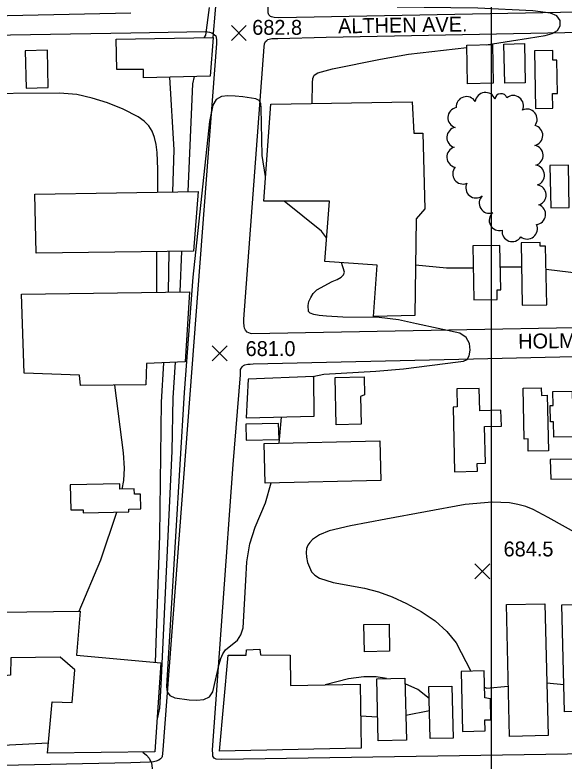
# Model space of a CAD drawing. Extents: x 79600 to 91800, y 75600 to 84400.
# Drawn here: x 84220 to 84773, y 77107 to 77859 of the extents above; entities that cross this region are included whole.
import ezdxf

# ---------------------------------------------------------------- set-up
doc = ezdxf.new("R2010")
doc.units = 0
for name, color, linetype in [('080-085$0$BLDG', 7, 'Continuous'), ('080-085$0$INTER', 7, 'Continuous'), ('080-085$0$ROAD', 7, 'Continuous'), ('080-085$0$ROAD-NAME', 7, 'Continuous'), ('080-085$0$SPOTMARK', 7, 'Continuous'), ('080-085$0$SPOTS', 7, 'Continuous'), ('080-085$0$TREES', 7, 'Continuous'), ('080-090$0$TI_BORDER', 7, 'Continuous')]:
    doc.layers.add(name, color=color, linetype=linetype)

# ---------------------------------------------------------------- blocks, each defined once
blk = doc.blocks.new('080-085$0$SPOTS')
at = {"layer": '080-085$0$SPOTMARK'}
for p, q in [((-0.5, -0.5), (0.5, 0.5)), ((-0.5, 0.5), (0.5, -0.5))]:
    blk.add_line(p, q, dxfattribs=at)

msp = doc.modelspace()

# ---------------------------------------------------------------- linework, layer by layer
at = {"layer": '080-085$0$BLDG'}
for points in [[(84321.95, 77834.36), (84419.74, 77835.91), (84416.65, 77797.04), (84349.32, 77795.31), (84349.31, 77803.61), (84322.59, 77803.75)], [(84675.87, 77789.3), (84675.15, 77828.32), (84700.81, 77828.79), (84701.53, 77789.78)], [(84713.21, 77789.99), (84712.48, 77829.39), (84733.23, 77829.77), (84733.96, 77790.38)], [(84253.51, 77785.43), (84252.66, 77823.14), (84230.35, 77822.64), (84231.2, 77784.93)], [(84761.52, 77764.63), (84761.25, 77779.6), (84766.48, 77779.7), (84765.86, 77813.21), (84761.8, 77813.13), (84761.62, 77822.99), (84743.1, 77822.65), (84744.17, 77764.31)], [(84470.66, 77671.16), (84477.7, 77768.82), (84620.1, 77771.2), (84621.83, 77739.47), (84630.83, 77739.6), (84632.7, 77663.27), (84624.1, 77653.43), (84622.6, 77555.83), (84580.91, 77554.81), (84584.75, 77606.68), (84531.91, 77610.4), (84536.72, 77671.12)], [(84758.79, 77706.85), (84759.58, 77664.34), (84778.22, 77664.69), (84777.44, 77707.19)], [(84241.4, 77618.77), (84240.02, 77678.12), (84404.33, 77680.89), (84399.95, 77620.85)], [(84681.08, 77626.05), (84682.08, 77571.61), (84705.75, 77572.05), (84705.57, 77581.65), (84709.26, 77581.72), (84708.43, 77626.55)], [(84748.93, 77625.8), (84748.86, 77629.47), (84729.78, 77629.11), (84730.94, 77566.32), (84755.51, 77566.77), (84754.42, 77625.9)], [(84395.63, 77579.75), (84391.36, 77509.33), (84352.35, 77507.62), (84351.87, 77486.01), (84286.06, 77485.35), (84285.11, 77495.88), (84229.28, 77498), (84226.41, 77577.42)], [(84521.34, 77454.49), (84520.99, 77494.38), (84454.75, 77491.8), (84452.9, 77452.77)], [(84567.93, 77474.5), (84568.54, 77446.5), (84543.5, 77445.95), (84542.45, 77493.63), (84571.68, 77494.28), (84572.08, 77476.01)], [(84665.29, 77463.81), (84661.31, 77463.72), (84662.74, 77398.64), (84685.7, 77399.14), (84685.53, 77407.02), (84693.71, 77407.2), (84692.9, 77444.06), (84709.82, 77444.43), (84709.47, 77460.52), (84688.04, 77460.05), (84687.55, 77482.53), (84664.89, 77482.03)], [(84736.99, 77419.3), (84736.72, 77431.59), (84732.78, 77431.51), (84731.65, 77482.83), (84750.01, 77483.24), (84750.18, 77475.5), (84756.11, 77475.63), (84757.34, 77419.74)], [(84762.77, 77433.32), (84762.43, 77448.78), (84759.41, 77448.71), (84759.04, 77465.31), (84762.1, 77465.38), (84761.8, 77479.31), (84781, 77479.73), (84782.01, 77433.74)], [(84485.55, 77447.29), (84452.5, 77446.56), (84452.86, 77430.32), (84485.91, 77431.05)], [(84588.39, 77389.73), (84471.88, 77387.16), (84471, 77427.08), (84587.51, 77429.65)], [(84759.1, 77410.85), (84759.54, 77390.93), (84783.56, 77391.45), (84783.12, 77411.37)], [(84288.62, 77360.37), (84288.7, 77357.17), (84334.57, 77358.31), (84334.51, 77360.86), (84346.88, 77361.16), (84346.51, 77375.97), (84340.34, 77375.82), (84340.2, 77381.3), (84325.63, 77380.93), (84325.49, 77386.53), (84275.68, 77385.29), (84276.31, 77360.06)], [(84718.03, 77132.02), (84714.91, 77264.76), (84753.69, 77265.67), (84756.81, 77132.93)], [(84797.41, 77189.65), (84798.17, 77157.5), (84773.37, 77156.91), (84770.84, 77264.38), (84818.82, 77265.51), (84820.59, 77190.2)], [(84206.82, 77192.76), (84205.17, 77257.02), (84285.57, 77258.06), (84281.8, 77213.73), (84366.94, 77206.06), (84360.8, 77116.42), (84252.62, 77115.18), (84257.53, 77166.66), (84277.6, 77166.18), (84280.35, 77199.14), (84265.66, 77211.95), (84215.71, 77211.25), (84215.66, 77193.57)], [(84572.06, 77217.35), (84571.46, 77244.61), (84596.75, 77245.17), (84597.35, 77217.91)], [(84568.69, 77120.16), (84425.87, 77117.23), (84434.55, 77213.76), (84452.97, 77213.89), (84453.33, 77219.29), (84466.5, 77219.78), (84467.38, 77214.09), (84497.01, 77213.77), (84497.65, 77183.29), (84567.6, 77184.57)], [(84693.48, 77137.46), (84693.22, 77148.57), (84699.38, 77148.72), (84698.89, 77169.81), (84693.16, 77170.89), (84692.52, 77198.06), (84669.27, 77197.51), (84670.7, 77136.92)], [(84585.79, 77127.67), (84584.32, 77190.1), (84612.79, 77190.77), (84614.26, 77128.33)], [(84638.05, 77129.73), (84636.81, 77182.22), (84659.99, 77182.76), (84661.22, 77130.27)]]:
    msp.add_lwpolyline(points, close=True, dxfattribs=at)
at = {"layer": '080-085$0$INTER'}
for p, q in [((84363.01, 77579.3), (84363.01, 77620.37)), ((84374.66, 77579.46), (84375.39, 77620.53)), ((84387.75, 77620.69), (84386.19, 77579.62)), ((84730.23, 77604.61), (84708.83, 77604.69)), ((84795.81, 77597.27), (84754.86, 77602.13)), ((84486.15, 77427.42), (84488.49, 77453.67)), ((84755.57, 77185.81), (84772.73, 77184.24)), ((84568.14, 77152.68), (84585.22, 77151.8)), ((84613.67, 77153.23), (84637.38, 77157.98))]:
    msp.add_line(p, q, dxfattribs=at)
for points in [[(84420.8, 77899.16), (84422.4, 77897.43), (84424.04, 77891.18), (84419.15, 77835.9)], [(84410.65, 77835.76), (84412.33, 77838.31), (84415.76, 77866.24)], [(84694.6, 77828.68), (84720.1, 77832.55), (84737.13, 77835.21), (84753.79, 77837.91), (84761.02, 77839.89), (84766.41, 77843.09), (84769.19, 77847.82), (84769.05, 77853.13), (84765.79, 77857.7), (84759.46, 77860.59), (84741.53, 77862.84), (84686.11, 77865.62), (84604.95, 77866.37)], [(84519.36, 77769.52), (84519.62, 77790.42), (84519.97, 77794.76), (84521.42, 77797.85), (84525, 77800.21), (84539.9, 77804.33), (84588.1, 77813.95), (84616.3, 77819.1), (84675.19, 77826.02)], [(84378.9, 77680.46), (84380.19, 77722.96), (84375.95, 77795.99)], [(84400.61, 77796.63), (84398.81, 77789.32), (84394.06, 77680.72)], [(84363.72, 77680.21), (84363.75, 77703.33), (84363.55, 77711.76), (84363.11, 77720.13), (84362.21, 77728.07), (84360.66, 77735.25), (84358.23, 77741.45), (84354.73, 77746.82), (84349.99, 77751.61), (84343.91, 77756.01), (84329.08, 77763.75), (84313.07, 77770.06), (84297.62, 77774.99), (84282.15, 77778.37), (84264.77, 77779.97), (84171.43, 77779.14)], [(84472.46, 77696.1), (84469.04, 77716.94), (84468.35, 77749.37), (84468.07, 77764.82), (84467.52, 77769.55), (84465.97, 77772.43), (84462.59, 77774.15), (84449.63, 77776.18), (84441.81, 77776.83), (84434.38, 77777.21), (84427.89, 77776.46), (84422.79, 77773.53), (84419.36, 77767.76), (84415.95, 77751.45), (84399.03, 77594.64), (84390.42, 77478.23), (84373.04, 77188.39), (84372.72, 77181.86), (84373.4, 77176.75), (84375.95, 77173.07), (84380.95, 77170.75), (84395.54, 77168.72), (84403.29, 77168.38), (84410.29, 77169.08), (84415.79, 77171.7), (84419.33, 77176.82), (84425.49, 77204.75), (84427.19, 77210.44), (84429.27, 77215.21), (84431.92, 77219.17), (84443.95, 77229.09), (84447.58, 77234.14), (84449.84, 77241.34), (84452.38, 77288.94), (84453.66, 77307.9), (84456.57, 77325.81), (84461.86, 77342.8), (84472.44, 77367.09), (84477.91, 77387.3)], [(84533.78, 77634.07), (84528.57, 77641.02), (84491.06, 77671.15)], [(84519.84, 77494.34), (84531.09, 77496.71), (84583.58, 77499.96), (84611.42, 77502.37), (84666.24, 77509.22), (84671.72, 77510.07), (84675.38, 77511.74), (84677.58, 77515.21), (84678.53, 77521), (84677.68, 77527.82), (84674.31, 77533.93), (84668.04, 77538.04), (84624.47, 77547.58), (84606.12, 77551.57), (84586.92, 77553.89), (84550.13, 77554.38), (84533.62, 77555.13), (84526.42, 77555.89), (84520.83, 77556.92), (84517.31, 77558.25), (84515.54, 77560.08), (84515.14, 77566.03), (84516.06, 77570.01), (84517.8, 77574.18), (84520.43, 77578.2), (84524, 77581.88), (84539.59, 77590.08), (84544.62, 77592.22), (84548.39, 77594.41), (84550.77, 77596.79), (84551.79, 77599.46), (84548.7, 77609.22)], [(84681.49, 77603.58), (84654.65, 77603.61), (84623.39, 77606.64)], [(84361.66, 77206.53), (84365.81, 77334.3), (84367.58, 77468.62), (84369.9, 77508.39)], [(84381.44, 77508.9), (84378.92, 77473.01), (84377.9, 77419.19), (84366.78, 77183.98), (84365.39, 77160.53), (84363.07, 77149.61)], [(84327.99, 77380.99), (84329.6, 77389.87), (84330.19, 77402.23), (84329.41, 77417.57), (84320.49, 77485.7)], [(84815.31, 77319.91), (84756.95, 77352.65), (84741.95, 77360.56), (84734.41, 77363.52), (84726.49, 77365.7), (84718.18, 77367.11), (84700.5, 77367.87), (84673.46, 77365.54), (84593.5, 77350.66), (84557.74, 77344.12), (84536.38, 77339.03), (84526.63, 77335.12), (84519.5, 77330.17), (84516.87, 77327.41), (84514.9, 77324.5), (84513.65, 77321.21), (84513.18, 77317.24), (84513.53, 77312.43), (84514.64, 77307.24), (84518.79, 77297.89), (84522.13, 77294.27), (84526.78, 77291.33), (84540.33, 77287.11), (84572.04, 77281.17), (84585.95, 77277.53), (84599.77, 77272.57), (84614.39, 77266), (84629.2, 77257.86), (84643.08, 77248.35), (84654.97, 77237.78), (84664.33, 77226.24), (84679.15, 77197.75)], [(84284.78, 77258.05), (84306.55, 77309.91), (84322.44, 77358.01)], [(84594.05, 77190.33), (84583.86, 77191.92), (84571.24, 77191.95), (84556, 77189.89), (84532.53, 77183.93)], [(84637.1, 77170.04), (84625.83, 77179.36), (84612.93, 77184.9)], [(84692.91, 77181.66), (84694.94, 77180.45), (84716.84, 77182.65)], [(84097.71, 77061.79), (84100.93, 77072.15), (84103.8, 77091.51), (84106.54, 77097.92), (84111.67, 77103.28), (84118.69, 77107.65), (84135.26, 77114.17), (84153.02, 77118.4), (84181.23, 77121.67), (84253.61, 77125.5)], [(84348.78, 77116.28), (84352.62, 77113.13), (84355.2, 77110.08), (84357.47, 77105.12), (84359.44, 77090.02), (84359.46, 77082.69), (84359.14, 77077.24), (84358.53, 77073.51), (84354.07, 77066.7)]]:
    msp.add_lwpolyline(points, dxfattribs=at)
at = {"layer": '080-085$0$ROAD'}
msp.add_line((84533.3, 77836.24), (85000, 77845.39), dxfattribs=at)
for points in [[(84336.62, 77860.43), (83979.12, 77852.83), (83973.79, 77853.41), (83971.27, 77854.68), (83968.61, 77857.77), (83968.19, 77859.03), (83967.36, 77862.69), (83967.23, 77865.21), (83950.17, 78638.77), (83950.6, 78643.54), (83951.73, 78646.62), (83953.56, 78649.56), (83955.25, 78651.38), (83956.66, 78652.36), (83959.05, 78653.47), (83963.68, 78654.44), (83971.4, 78654.7), (84336.62, 78656.61)], [(85000, 77865.41), (84485.69, 77855.8), (84481.12, 77856.15), (84478.36, 77856.61), (84477.4, 77857.18), (84475.76, 77858.73), (84475.1, 77860.95), (84474.86, 77863.45), (84474.91, 77866.49), (84491.44, 78077.15), (84492.44, 78078.93), (84493.15, 78080.17), (84494.69, 78081.25), (84497.2, 78082.18), (84499.69, 78082.56), (84503.71, 78082.5), (84653.2, 78086.99), (84833.83, 78090.44)], [(84336.62, 77105.51), (83996.79, 77098.5), (83994.69, 77098.78), (83990.07, 77100.2), (83986.28, 77102.45), (83984.47, 77105.4), (83983.92, 77108.77), (83983.65, 77114.39), (83968.08, 77819.89), (83968.1, 77824.8), (83968.24, 77826.2), (83969.23, 77828.45), (83969.79, 77829.43), (83970.92, 77830.69), (83972.89, 77832.22), (83975.14, 77833.2), (83978.08, 77834.03), (83992.82, 77834.97), (84336.62, 77840.64)], [(84336.62, 77840.64), (84411.8, 77841.98), (84415.95, 77841.37), (84418.15, 77840.5), (84422.4, 77837.53), (84423.03, 77833.92), (84422.97, 77830.04), (84368.84, 77118.52), (84368.64, 77114.79), (84368.18, 77111.61), (84367.75, 77110.79), (84366.62, 77109.28), (84364.79, 77107.92), (84362.29, 77106.99), (84359.51, 77106.34), (84355.49, 77105.99), (84336.62, 77105.51)], [(85000, 77547.43), (84458.64, 77537.57), (84457.26, 77537.87), (84453.95, 77539.03), (84452.18, 77541.14), (84451.25, 77543.23), (84450.73, 77545.31), (84450.5, 77548.78), (84450.56, 77552.24), (84470.97, 77826.4), (84471.43, 77829.43), (84472.44, 77831.77), (84473.56, 77833), (84474.82, 77833.81), (84476.08, 77834.35), (84478.85, 77834.86), (84484.67, 77834.77), (84533.3, 77836.24)], [(84439.58, 77405.89), (84447.06, 77496.21), (84447.13, 77500.78), (84447.29, 77501.6), (84448.85, 77504.21), (84450.25, 77505.44), (84451.65, 77506.11), (84454.43, 77506.76), (84456.92, 77507), (84459.97, 77507.09), (84681.62, 77512.41), (85000, 77519.76)], [(85000, 77369.24), (84951.85, 77127.85), (84949.71, 77123.86), (84947.46, 77121.54), (84944.94, 77119.92), (84942.7, 77118.57), (84939.5, 77117.51), (84935.47, 77116.74), (84932.15, 77116.52), (84928.54, 77116.43), (84428.23, 77108.61), (84422.56, 77108.97), (84420.77, 77110.11), (84419.28, 77112.07), (84419.18, 77114.15), (84418.83, 77118.59), (84439.58, 77405.89)]]:
    msp.add_lwpolyline(points, dxfattribs=at)
at = {"layer": '080-085$0$TREES'}
for centre, radius, start, end in [((84674.67, 77766.17), 10.25, 30.24492, 184.88415), ((84693.73, 77770.33), 10.25, 19.73248, 174.37172), ((84709.57, 77773.18), 6.23, 19.73248, 174.37172), ((84721.82, 77767.26), 10.25, 333.87518, 128.51441), ((84666.18, 77755.19), 10.25, 99.664, 254.30323), ((84735.63, 77753.59), 10.25, 322.07825, 116.71748), ((84665.13, 77735.22), 10.25, 99.664, 254.30323), ((84741.32, 77737.33), 10.25, 281.82145, 76.46068), ((84665.12, 77715.48), 10.25, 105.67002, 260.30925), ((84741.73, 77717.18), 10.25, 285.8775, 80.51673), ((84671.09, 77698.61), 10.25, 138.6448, 293.28403), ((84743.09, 77697.18), 10.25, 287.25285, 81.89208), ((84684.28, 77684.54), 10.25, 153.03408, 307.67331), ((84744.68, 77677.24), 10.25, 287.25285, 81.89208), ((84697.75, 77669.14), 10.25, 134.66459, 289.30382), ((84744.19, 77657.83), 10.25, 275.19985, 69.83908), ((84707.84, 77651.71), 10.25, 130.80269, 285.44192), ((84735.88, 77643.18), 10.25, 231.05376, 25.693), ((84720.75, 77640.64), 10.25, 173.34541, 327.98464)]:
    msp.add_arc(centre, radius, start, end, dxfattribs=at)
at = {"layer": '080-090$0$TI_BORDER'}
msp.add_lwpolyline([(84700, 80300), (91700, 80300), (91700, 75700), (84700, 75700)], close=True, dxfattribs=at)

# ---------------------------------------------------------------- block references
at = {"layer": '080-085$0$SPOTMARK', "xscale": 15, "yscale": 15}
for p in [(84445.4, 77840.46), (84426.04, 77517.72), (84690.71, 77298.29)]:
    msp.add_blockref('080-085$0$SPOTS', p, dxfattribs=at)

# ---------------------------------------------------------------- texts
at = {"layer": '080-085$0$ROAD-NAME'}
for s, p in [('ALTHEN AVE.', (84545.49, 77840)), ('HOLMDEN AVE.', (84726.87, 77522.43))]:
    msp.add_text(s, height=15, rotation=0.89205, dxfattribs=at).set_placement(p)
at = {"layer": '080-085$0$SPOTS'}
for s, p in [('682.8', (84458.93, 77838.66)), ('681.0', (84452.28, 77515.1)), ('684.5', (84712.06, 77313.29))]:
    msp.add_text(s, height=15, dxfattribs=at).set_placement(p)

doc.saveas('drawing.dxf')
